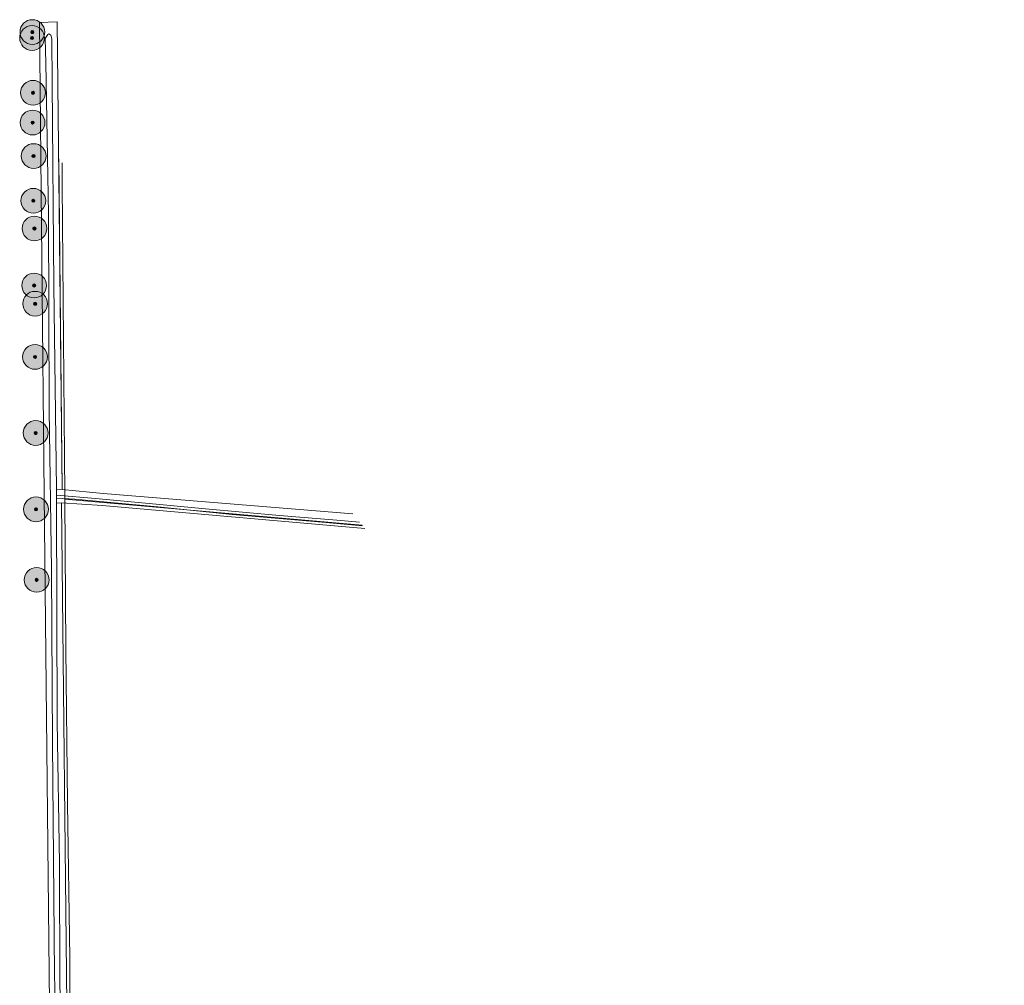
# Model space of a CAD drawing. Header units: metres. Extents: x 163628 to 167855, y 402678 to 405435.
# Tile 347 of 656: x 167521 to 167680, y 404647 to 404803. Entities that reach past the tile are written whole.
import ezdxf

# ---------------------------------------------------------------- set-up
doc = ezdxf.new("R2010")
doc.units = ezdxf.units.M
doc.layers.get('0').update_dxf_attribs({"lineweight": 25})
for name, color, linetype, lineweight in [('X-CA190022.004-UO-BGT_Ondergrond$0$GE_471_BTDBouwland_Vlak_GEM', 253, 'Continuous', 9), ('X-CA190022.004-UO-BGT_Ondergrond$0$GE_476_BTDGraslandagrarisch_Vlak_GEM', 253, 'Continuous', 9), ('X-CA190022.004-UO-BGT_Ondergrond$0$GE_504_WTDWaterloop_sloot_Vlak_GEM', 253, 'Continuous', 9), ('X-CA190022.004-UO-BGT_Ondergrond$0$GE_523_WTDGreppel_drogesloot_Vlak_GEM', 253, 'Continuous', 9), ('X-CA190022.004-UO-BGT_Ondergrond$0$GE_541_OWTOever_slootkant_Vlak_GEM', 253, 'Continuous', 9), ('X-CA190022.004-UO-DWM_Beplanting$0$B-WE-GR-BOOM-S AFKOMSTIG UIT BGT', 252, 'Continuous', 0), ('X-CA190022.004-UO-KAD_Percelen$0$B-WE-KG-GRENS_PERCEEL-GV', 150, 'Continuous', 9)]:
    doc.layers.add(name, color=color, linetype=linetype, lineweight=lineweight)
doc.layers.add('X-CA190022.004-UO-DWM_Beplanting$0$B-WE-GR-BOOM-S AFKOMSTIG UIT BOMENBESTAND GEMEENTE', color=252, linetype='Continuous')
doc.layers.add('X-CA190022.004-UO-DWM_Beplanting$0$N-GV-GR-GRAS-A-200', color=7, linetype='Continuous')

# ---------------------------------------------------------------- blocks, each defined once
blk = doc.blocks.new('X-CA190022.004-UO-DWM_Beplanting$0$SGR-BOOM_01-SO')
at = {"linetype": 'ByBlock', "lineweight": 18}
h = blk.add_hatch(color=0, dxfattribs=at)
h.dxf.hatch_style = 1
edge = h.paths.add_edge_path()
edge.add_arc((0, 0), 0.25, 0, 360)
at = {"color": 0, "linetype": 'ByBlock', "lineweight": 18}
for radius in [2, 0.25]:
    blk.add_circle((0, 0), radius, dxfattribs=at)
blk = doc.blocks.new('X-CA190022.004-UO-DWM_Beplanting$0$IMGEOBoom')
at = {"transparency": 33554457}
h = blk.add_hatch(color=256, dxfattribs=at)
h.dxf.hatch_style = 1
edge = h.paths.add_edge_path()
edge.add_arc((0, 0), 100, 0, 360)
edge = h.paths.add_edge_path(flags=17)
edge.add_arc((0, 0), 12.5, 0, 360)
h = blk.add_hatch()
h.set_pattern_fill('ANGLE', color=256)
h.set_pattern_definition([(0, (0, 0), (0, 6.985), [5.08, -1.905]), (90, (0, 0), (-6.985, 4e-16), [5.08, -1.905])])
edge = h.paths.add_edge_path(flags=17)
edge.add_arc((0, 0), 12.5, 0, 360)
at = {"layer": 'X-CA190022.004-UO-DWM_Beplanting$0$N-GV-GR-GRAS-A-200'}
h = blk.add_hatch(color=256, dxfattribs=at)
h.dxf.hatch_style = 1
edge = h.paths.add_edge_path(flags=17)
edge.add_arc((0, 0), 12.5, 0, 360)
at = {"xscale": 50, "yscale": 50, "zscale": 50}
blk.add_blockref('X-CA190022.004-UO-DWM_Beplanting$0$SGR-BOOM_01-SO', (0, 0), dxfattribs=at)

msp = doc.modelspace()

# ---------------------------------------------------------------- linework, layer by layer
at = {"layer": 'X-CA190022.004-UO-BGT_Ondergrond$0$GE_471_BTDBouwland_Vlak_GEM', "flags": 128}
msp.add_lwpolyline([(167669.423, 404609.411), (167653.512, 404610.659), (167597.885, 404615.64), (167575.145, 404617.817), (167545.562, 404620.194), (167529.048, 404622.192), (167529.131, 404628.895), (167528.834, 404639.241), (167527.921, 404725.405), (167534.486, 404724.957), (167576.923, 404721.231)], dxfattribs=at)
at = {"layer": 'X-CA190022.004-UO-BGT_Ondergrond$0$GE_476_BTDGraslandagrarisch_Vlak_GEM', "flags": 128}
msp.add_lwpolyline([(167574.958, 404723.607), (167534.676, 404726.937), (167528.046, 404727.546), (167527.473, 404781.01)], dxfattribs=at)
at = {"layer": 'X-CA190022.004-UO-BGT_Ondergrond$0$GE_504_WTDWaterloop_sloot_Vlak_GEM', "flags": 128}
for points in [[(167526.983, 404640.564), (167526.77, 404649.192), (167526.474, 404686.62), (167526.324, 404714.596), (167525.947, 404740.426), (167525.801, 404772.047), (167525.384, 404796.535), (167525.304, 404800.459), (167525.695, 404801.086), (167525.893, 404801.209), (167526.197, 404800.953), (167526.366, 404800.395), (167526.416, 404793.286), (167526.679, 404760.545), (167527.107, 404727.596)], [(167527.107, 404727.596), (167527.119, 404726.639), (167527.122, 404726.424), (167527.123, 404726.159), (167527.126, 404725.353), (167527.242, 404690.076), (167527.595, 404667.13), (167527.655, 404647.644), (167527.884, 404640.558)]]:
    msp.add_lwpolyline(points, dxfattribs=at)
at = {"layer": 'X-CA190022.004-UO-BGT_Ondergrond$0$GE_523_WTDGreppel_drogesloot_Vlak_GEM', "flags": 128}
for points in [[(167527.119, 404726.639), (167533.414, 404726.089), (167541.515, 404725.357), (167551.181, 404724.46), (167563.11, 404723.362), (167572.375, 404722.601), (167576.052, 404722.284)], [(167576.549, 404721.683), (167570.005, 404722.301), (167555.498, 404723.537), (167543.468, 404724.737), (167530.099, 404725.974), (167527.123, 404726.159), (167527.122, 404726.424), (167527.119, 404726.639)]]:
    msp.add_lwpolyline(points, dxfattribs=at)
at = {"layer": 'X-CA190022.004-UO-BGT_Ondergrond$0$GE_541_OWTOever_slootkant_Vlak_GEM', "flags": 128}
for points in [[(167526.026, 404639.244), (167525.135, 404726.743), (167524.396, 404803.043), (167527.236, 404803.117)], [(167527.236, 404803.117), (167528.046, 404727.546), (167527.107, 404727.596), (167526.679, 404760.545), (167526.416, 404793.286), (167526.366, 404800.395), (167526.197, 404800.953), (167525.893, 404801.209), (167525.695, 404801.086), (167525.304, 404800.459), (167525.384, 404796.535), (167525.801, 404772.047), (167525.947, 404740.426), (167526.324, 404714.596), (167526.474, 404686.62), (167526.77, 404649.192), (167526.983, 404640.564)], [(167576.052, 404722.284), (167572.375, 404722.601), (167563.11, 404723.362), (167551.181, 404724.46), (167541.515, 404725.357), (167533.414, 404726.089), (167527.119, 404726.639), (167527.107, 404727.596), (167528.046, 404727.546), (167534.676, 404726.937), (167574.958, 404723.607)], [(167527.126, 404725.353), (167527.123, 404726.159), (167530.099, 404725.974), (167543.468, 404724.737), (167555.498, 404723.537), (167570.005, 404722.301), (167576.549, 404721.683)], [(167527.884, 404640.558), (167527.655, 404647.644), (167527.595, 404667.13), (167527.242, 404690.076), (167527.126, 404725.353), (167527.921, 404725.405), (167528.834, 404639.241)], [(167576.923, 404721.231), (167534.486, 404724.957), (167527.921, 404725.405), (167527.126, 404725.353)]]:
    msp.add_lwpolyline(points, dxfattribs=at)
at = {"layer": 'X-CA190022.004-UO-KAD_Percelen$0$B-WE-KG-GRENS_PERCEEL-GV', "flags": 128}
for points in [[(167529.245, 404628.423), (167529.251, 404651.808), (167528.919, 404676.814), (167528.622, 404701.809), (167528.457, 404726.015), (167528.452, 404726.805), (167528.271, 404751.807), (167528.037, 404776.806), (167528.01, 404780.361)], [(167528.01, 404780.361), (167528.037, 404776.806), (167528.271, 404751.807), (167528.452, 404726.805), (167528.457, 404726.015), (167576.46, 404721.791)], [(167576.46, 404721.791), (167528.457, 404726.015), (167528.622, 404701.809), (167528.919, 404676.814), (167529.251, 404651.808), (167529.245, 404628.423), (167545.636, 404626.921), (167544.396, 404620.705), (167680.177, 404608.261)]]:
    msp.add_lwpolyline(points, dxfattribs=at)

# ---------------------------------------------------------------- block references
at = {"layer": 'X-CA190022.004-UO-DWM_Beplanting$0$B-WE-GR-BOOM-S AFKOMSTIG UIT BGT', "xscale": 0.02, "yscale": 0.02, "zscale": 0.02}
for p in [(167523.174, 404800.521), (167523.25, 404786.857), (167523.368, 404774.22), (167523.508, 404760.533), (167523.651, 404748.991), (167523.759, 404736.696), (167523.802, 404724.361), (167523.908, 404712.958)]:
    msp.add_blockref('X-CA190022.004-UO-DWM_Beplanting$0$IMGEOBoom', p, dxfattribs=at)
at = {"layer": 'X-CA190022.004-UO-DWM_Beplanting$0$B-WE-GR-BOOM-S AFKOMSTIG UIT BOMENBESTAND GEMEENTE', "xscale": 0.02, "yscale": 0.02, "zscale": 0.02}
for p in [(167523.225, 404801.482), (167523.325, 404791.669), (167523.423, 404781.443), (167523.56, 404769.744), (167523.67, 404757.581)]:
    msp.add_blockref('X-CA190022.004-UO-DWM_Beplanting$0$IMGEOBoom', p, dxfattribs=at)

doc.saveas('drawing.dxf')
